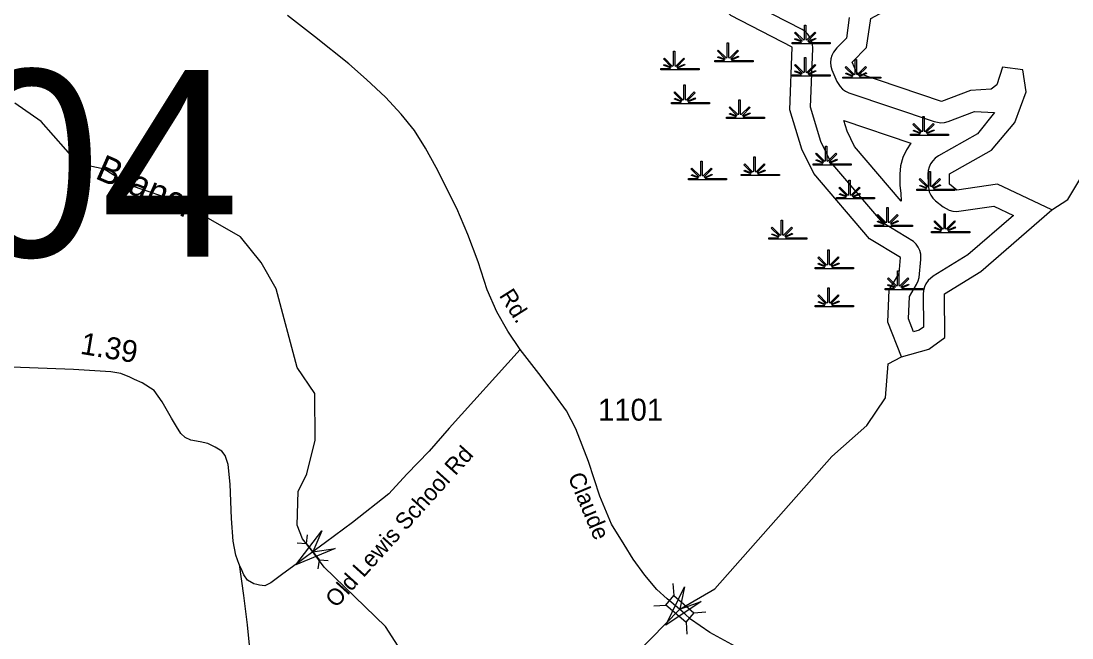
# Model space of a CAD drawing. Extents: x 2220236 to 2384410, y 720751 to 894131.
# Drawn here: x 2245544 to 2251543, y 729462 to 732986 of the extents above; entities that cross this region are included whole.
import ezdxf

# ---------------------------------------------------------------- set-up
doc = ezdxf.new("R2010")
doc.units = 0
for name, color, linetype in [('Exist Hydrographic Buffer Line', 7, 'Continuous'), ('Exist Hydrographic Creek Single Shore', 7, 'Continuous'), ('Exist Hydrographic Creek Single Shore Label', 7, 'Continuous'), ('Exist Hydrographic Lake Shore', 7, 'Continuous'), ('Exist Hydrographic Swamp CELL', 7, 'Continuous'), ('Exist Road Non-System Type 51', 7, 'Continuous'), ('Exist Road Secondary Mileage Hundredths English Label', 7, 'Continuous'), ('Exist Road Secondary Structure Pipe CELL', 7, 'Continuous'), ('Exist Road Secondary Structure Pipe Number Label', 7, 'Continuous'), ('Exist Road Secondary Structure Standard Bridge Attributed CELL', 7, 'Continuous'), ('Exist Road Secondary Structure Standard Bridge CELL', 7, 'Continuous'), ('Exist Road Secondary Type 51 Attributed', 7, 'Continuous'), ('Exist Road Secondary Type 51 Label', 7, 'Continuous'), ('Exist Road Secondary Type 51 Number Label', 7, 'Continuous')]:
    doc.layers.add(name, color=color, linetype=linetype)

msp = doc.modelspace()

# ---------------------------------------------------------------- linework, layer by layer
at = {"layer": 'Exist Hydrographic Buffer Line'}
for points in [[(2250638.5, 731210.8), (2250609.6, 731285.2), (2250614.6, 731412.9), (2250655.4, 731480.2), (2250665.6, 731501.4), (2250671.1, 731521.7), (2250680.4, 731623.7), (2250679.1, 731655), (2250673.6, 731675.3), (2250664.8, 731694.2), (2250652.9, 731711.3), (2250638.1, 731726.1), (2250463.4, 731832.3), (2250167.1, 732179.7), (2250109.9, 732296.8), (2250049.6, 732492.7), (2250063, 732829.5), (2250061.1, 732855), (2250055.6, 732875.3), (2250047, 732894.2), (2250034.9, 732911.3), (2250020.1, 732926.1), (2250002.9, 732938.1), (2249664.5, 733112.6)], [(2250271.7, 733005.9), (2250254.9, 732888.4), (2250199.7, 732833), (2250180.9, 732808.4), (2250172, 732789.5), (2250166.7, 732769.3), (2250164.9, 732748.4), (2250166.7, 732727.6), (2250172, 732707.4), (2250201, 732640.9), (2250218.8, 732611.8), (2250233.6, 732597), (2250250.8, 732585), (2250269.9, 732576.1), (2250756.4, 732411.1), (2250794.8, 732404.8), (2250815.7, 732406.6), (2250835.8, 732412), (2250986.3, 732468.3), (2251099.7, 732463.3), (2251002.9, 732340.4), (2250780.8, 732215.1), (2250762.6, 732202.5), (2250747.8, 732187.7), (2250735.9, 732170.6), (2250727.1, 732151.6), (2250721.6, 732131.4), (2250719.9, 732110.6), (2250721, 732049.4), (2250728.2, 732010.5), (2250737, 731991.5), (2250748.9, 731974.4), (2250763.6, 731959.6), (2250807.9, 731924.2), (2250842, 731905.1)], [(2250568.2, 731956.1), (2250301.8, 732268.1), (2250259.2, 732355.8), (2250240.1, 732417.2), (2250623.2, 732287.3), (2250597.3, 732250.6), (2250576.8, 732206.3), (2250564.1, 732159.2), (2250559.8, 732110.6), (2250560.8, 732046.8), (2250565.1, 732002.9), (2250568.2, 731956.1)], [(2250842, 731905.1), (2250862.1, 731899.7), (2250883, 731897.9), (2251096.4, 731928.4), (2251208, 731875.3), (2250948.6, 731649.7), (2250750.1, 731527.9), (2250721, 731502.8), (2250708.9, 731485.6), (2250700.1, 731466.7), (2250694.7, 731446.4), (2250692.9, 731425.6), (2250694.3, 731237), (2250670.1, 731219.3), (2250638.5, 731210.8)]]:
    msp.add_lwpolyline(points, dxfattribs=at)
at = {"layer": 'Exist Hydrographic Creek Single Shore'}
for points in [[(2247960.4, 729004.1), (2247623.7, 729528), (2247274, 729866.7), (2247209.1, 729954.1), (2247150.9, 730028.3), (2247119.6, 730105.7), (2247126.6, 730299.2), (2247175.6, 730399.8), (2247223.6, 730592.3), (2247221.8, 730858.1), (2247120.7, 731007.7), (2246999.7, 731456.3), (2246915.6, 731605.6), (2246797.7, 731752.3), (2246454.7, 731949.6), (2246162.7, 732047.4), (2246019.7, 732138.9), (2245869.6, 732171.5), (2245659.7, 732412), (2245508.8, 732516.8)], [(2251427.9, 731906.7), (2251518.9, 731967.1), (2251610, 732119.4), (2251749.8, 732211.7), (2251814.8, 732394), (2251938.9, 732535.8)], [(2248843.7, 729011.4), (2249057.8, 729374), (2249304.6, 729626.8), (2249504.8, 729742), (2250172.7, 730499.1), (2250371.8, 730675.4), (2250478.9, 730834), (2250493.8, 731027.1), (2250568.9, 731068.2)]]:
    msp.add_lwpolyline(points, dxfattribs=at)
at = {"layer": 'Exist Hydrographic Lake Shore'}
for points in [[(2249945.7, 732835.8), (2249594.9, 733016.8), (2249434.7, 733184.1), (2249366.9, 733349.5), (2249348.8, 733513.9)], [(2251145.9, 732722.6), (2251113.9, 732621.5), (2251080.9, 732596), (2250963.8, 732588.6), (2250797.7, 732526.4), (2250313.8, 732690.5), (2250287.8, 732750), (2250370.8, 732833.6), (2250394.8, 733000.4), (2250609.9, 733117.3), (2250650.9, 733169), (2250633.9, 733300.6), (2250541.8, 733276.2), (2250293.9, 733130.4), (2250218.9, 733122.1)], [(2250568.9, 731068.2), (2250491.8, 731266.6), (2250498.8, 731450.2), (2250555.8, 731544.1), (2250563.8, 731635.8), (2250387.8, 731741), (2250068.8, 732115), (2250000.9, 732254.1), (2249931.8, 732478.5), (2249945.7, 732835.8)], [(2251427.9, 731906.7), (2251117.8, 732054), (2250885.9, 732019.5), (2250843.9, 732053.1), (2250842.9, 732112.2), (2251083.8, 732248.3), (2251215.8, 732406.3), (2251280.9, 732582.1), (2251262.8, 732707), (2251145.9, 732722.6)], [(2250568.9, 731068.2), (2250725.8, 731110.9), (2250817.8, 731177.9), (2250815.8, 731427.2), (2251022.9, 731554.2), (2251427.9, 731906.7)]]:
    msp.add_lwpolyline(points, dxfattribs=at)
at = {"layer": 'Exist Hydrographic Swamp CELL'}
for points in [[(2249945, 732862.3), (2249997.6, 732862.4), (2249999.6, 732866), (2249961.4, 732880.8), (2249964.3, 732886), (2250002, 732870.3), (2250003.6, 732873.1), (2249959.2, 732917.7), (2249964.3, 732922.8), (2250009.6, 732877.3), (2250015.9, 732879.7), (2250015.9, 732962.8), (2250023.2, 732962.8), (2250023.1, 732879.7), (2250029.5, 732877.3), (2250074.8, 732922.8), (2250079.9, 732917.7), (2250035.5, 732873.1), (2250037.5, 732869.5), (2250078.4, 732888.1), (2250080.8, 732883.1), (2250039.8, 732865.3), (2250041.5, 732862.4), (2250162.5, 732862.3), (2250162.5, 732855.2), (2249945, 732855.2)], [(2249504.6, 732759.6), (2249557.2, 732759.7), (2249559.2, 732763.3), (2249521, 732778.1), (2249523.9, 732783.3), (2249561.6, 732767.6), (2249563.2, 732770.5), (2249518.8, 732815), (2249523.9, 732820.1), (2249569.2, 732774.6), (2249575.5, 732777), (2249575.5, 732860.1), (2249582.8, 732860.1), (2249582.7, 732777), (2249589.1, 732774.6), (2249634.4, 732820.1), (2249639.5, 732815), (2249595.1, 732770.5), (2249597.1, 732766.9), (2249638, 732785.5), (2249640.4, 732780.4), (2249599.4, 732762.6), (2249601, 732759.7), (2249722.1, 732759.6), (2249722.1, 732752.5), (2249504.6, 732752.5)], [(2249196.9, 732713.7), (2249249.5, 732713.8), (2249251.5, 732717.4), (2249213.3, 732732.2), (2249216.2, 732737.4), (2249253.9, 732721.7), (2249255.5, 732724.6), (2249211.1, 732769.1), (2249216.2, 732774.2), (2249261.5, 732728.7), (2249267.8, 732731.1), (2249267.8, 732814.2), (2249275.1, 732814.2), (2249275, 732731.1), (2249281.4, 732728.7), (2249326.7, 732774.2), (2249331.8, 732769.1), (2249287.4, 732724.6), (2249289.4, 732721), (2249330.3, 732739.6), (2249332.7, 732734.5), (2249291.7, 732716.7), (2249293.4, 732713.8), (2249414.4, 732713.7), (2249414.4, 732706.6), (2249196.9, 732706.6)], [(2249945, 732677.5), (2249997.6, 732677.6), (2249999.6, 732681.2), (2249961.4, 732696), (2249964.3, 732701.2), (2250002, 732685.5), (2250003.6, 732688.3), (2249959.2, 732732.9), (2249964.3, 732738), (2250009.6, 732692.5), (2250015.9, 732694.9), (2250015.9, 732778), (2250023.2, 732778), (2250023.1, 732694.9), (2250029.5, 732692.5), (2250074.8, 732738), (2250079.9, 732732.9), (2250035.5, 732688.3), (2250037.5, 732684.7), (2250078.4, 732703.3), (2250080.8, 732698.3), (2250039.8, 732680.5), (2250041.5, 732677.6), (2250162.5, 732677.5), (2250162.5, 732670.4), (2249945, 732670.4)], [(2250234.6, 732665.4), (2250287.2, 732665.5), (2250289.2, 732669.1), (2250251, 732683.9), (2250253.9, 732689.1), (2250291.6, 732673.4), (2250293.2, 732676.2), (2250248.8, 732720.8), (2250253.9, 732725.9), (2250299.2, 732680.4), (2250305.5, 732682.8), (2250305.5, 732765.9), (2250312.8, 732765.9), (2250312.7, 732682.8), (2250319.1, 732680.4), (2250364.4, 732725.9), (2250369.5, 732720.8), (2250325.1, 732676.2), (2250327.1, 732672.6), (2250368, 732691.3), (2250370.4, 732686.2), (2250329.4, 732668.4), (2250331.1, 732665.5), (2250452.1, 732665.4), (2250452.1, 732658.3), (2250234.6, 732658.3)], [(2249257.2, 732520.5), (2249309.8, 732520.5), (2249311.8, 732524.1), (2249273.6, 732539), (2249276.5, 732544.2), (2249314.2, 732528.4), (2249315.8, 732531.3), (2249271.4, 732575.9), (2249276.5, 732581), (2249321.8, 732535.5), (2249328.1, 732537.9), (2249328.1, 732621), (2249335.4, 732621), (2249335.4, 732537.9), (2249341.7, 732535.5), (2249387, 732581), (2249392.1, 732575.9), (2249347.7, 732531.3), (2249349.7, 732527.7), (2249390.6, 732546.3), (2249393, 732541.3), (2249352.1, 732523.5), (2249353.7, 732520.5), (2249474.7, 732520.5), (2249474.7, 732513.4), (2249257.2, 732513.4)], [(2249570.9, 732435.9), (2249623.6, 732436), (2249625.6, 732439.6), (2249587.3, 732454.4), (2249590.2, 732459.6), (2249628, 732443.9), (2249629.5, 732446.8), (2249585.1, 732491.3), (2249590.2, 732496.4), (2249635.5, 732450.9), (2249641.9, 732453.3), (2249641.9, 732536.4), (2249649.1, 732536.4), (2249649.1, 732453.3), (2249655.4, 732450.9), (2249700.7, 732496.4), (2249705.9, 732491.3), (2249661.4, 732446.8), (2249663.4, 732443.2), (2249704.3, 732461.8), (2249706.8, 732456.7), (2249665.8, 732438.9), (2249667.4, 732436), (2249788.4, 732435.9), (2249788.4, 732428.8), (2249570.9, 732428.8)], [(2250620.7, 732339.3), (2250673.3, 732339.4), (2250675.3, 732343), (2250637.1, 732357.8), (2250640, 732363), (2250677.7, 732347.3), (2250679.3, 732350.1), (2250634.9, 732394.7), (2250640, 732399.8), (2250685.3, 732354.3), (2250691.6, 732356.7), (2250691.6, 732439.8), (2250698.9, 732439.8), (2250698.9, 732356.7), (2250705.2, 732354.3), (2250750.5, 732399.8), (2250755.6, 732394.7), (2250711.2, 732350.1), (2250713.2, 732346.5), (2250754.1, 732365.1), (2250756.5, 732360.1), (2250715.6, 732342.3), (2250717.2, 732339.4), (2250838.2, 732339.3), (2250838.2, 732332.2), (2250620.7, 732332.2)], [(2250065.7, 732170.2), (2250118.3, 732170.3), (2250120.3, 732173.9), (2250082, 732188.7), (2250084.9, 732193.9), (2250122.7, 732178.2), (2250124.3, 732181), (2250079.8, 732225.6), (2250085, 732230.7), (2250130.3, 732185.2), (2250136.6, 732187.6), (2250136.6, 732270.7), (2250143.8, 732270.7), (2250143.8, 732187.6), (2250150.1, 732185.2), (2250195.5, 732230.7), (2250200.6, 732225.6), (2250156.2, 732181), (2250158.2, 732177.4), (2250199, 732196), (2250201.5, 732191), (2250160.5, 732173.2), (2250162.1, 732170.3), (2250283.2, 732170.2), (2250283.2, 732163.1), (2250065.7, 732163.1)], [(2249353.7, 732085.6), (2249406.4, 732085.7), (2249408.4, 732089.3), (2249370.1, 732104.2), (2249373, 732109.3), (2249410.8, 732093.6), (2249412.4, 732096.5), (2249367.9, 732141), (2249373.1, 732146.2), (2249418.3, 732100.7), (2249424.7, 732103.1), (2249424.7, 732186.1), (2249431.9, 732186.1), (2249431.9, 732103.1), (2249438.2, 732100.7), (2249483.5, 732146.2), (2249488.7, 732141), (2249444.2, 732096.5), (2249446.2, 732092.9), (2249487.1, 732111.5), (2249489.6, 732106.4), (2249448.6, 732088.6), (2249450.2, 732085.7), (2249571.3, 732085.6), (2249571.3, 732078.5), (2249353.7, 732078.5)], [(2249655.4, 732109.8), (2249708, 732109.9), (2249710, 732113.5), (2249671.8, 732128.3), (2249674.7, 732133.5), (2249712.4, 732117.8), (2249714, 732120.6), (2249669.6, 732165.2), (2249674.7, 732170.3), (2249720, 732124.8), (2249726.3, 732127.2), (2249726.3, 732210.3), (2249733.6, 732210.3), (2249733.6, 732127.2), (2249739.9, 732124.8), (2249785.2, 732170.3), (2249790.3, 732165.2), (2249745.9, 732120.6), (2249747.9, 732117), (2249788.8, 732135.6), (2249791.2, 732130.6), (2249750.3, 732112.8), (2249751.9, 732109.9), (2249872.9, 732109.8), (2249872.9, 732102.7), (2249655.4, 732102.7)], [(2250656.9, 732025.2), (2250709.5, 732025.3), (2250711.5, 732028.9), (2250673.3, 732043.8), (2250676.2, 732048.9), (2250713.9, 732033.2), (2250715.5, 732036.1), (2250671.1, 732080.6), (2250676.2, 732085.8), (2250721.5, 732040.3), (2250727.8, 732042.7), (2250727.8, 732125.7), (2250735.1, 732125.7), (2250735.1, 732042.7), (2250741.4, 732040.3), (2250786.7, 732085.8), (2250791.8, 732080.6), (2250747.4, 732036.1), (2250749.4, 732032.5), (2250790.3, 732051.1), (2250792.7, 732046.1), (2250751.8, 732028.2), (2250753.4, 732025.3), (2250874.4, 732025.2), (2250874.4, 732018.1), (2250656.9, 732018.1)], [(2250198.4, 731976.9), (2250251, 731977), (2250253, 731980.6), (2250214.8, 731995.4), (2250217.7, 732000.6), (2250255.4, 731984.9), (2250257, 731987.8), (2250212.6, 732032.3), (2250217.7, 732037.4), (2250263, 731992), (2250269.3, 731994.3), (2250269.3, 732077.4), (2250276.6, 732077.4), (2250276.5, 731994.3), (2250282.9, 731992), (2250328.2, 732037.4), (2250333.3, 732032.3), (2250288.9, 731987.8), (2250290.9, 731984.2), (2250331.8, 732002.8), (2250334.2, 731997.7), (2250293.2, 731979.9), (2250294.9, 731977), (2250415.9, 731976.9), (2250415.9, 731969.8), (2250198.4, 731969.8)], [(2250415.6, 731819.9), (2250468.2, 731820), (2250470.2, 731823.6), (2250432, 731838.4), (2250434.9, 731843.6), (2250472.6, 731827.9), (2250474.2, 731830.7), (2250429.8, 731875.3), (2250434.9, 731880.4), (2250480.2, 731834.9), (2250486.5, 731837.3), (2250486.5, 731920.4), (2250493.8, 731920.4), (2250493.7, 731837.3), (2250500.1, 731834.9), (2250545.4, 731880.4), (2250550.5, 731875.3), (2250506.1, 731830.7), (2250508.1, 731827.1), (2250549, 731845.7), (2250551.4, 731840.7), (2250510.4, 731822.9), (2250512.1, 731820), (2250633.1, 731819.9), (2250633.1, 731812.8), (2250415.6, 731812.8)], [(2250741.4, 731783.7), (2250794, 731783.7), (2250796, 731787.4), (2250757.8, 731802.2), (2250760.7, 731807.4), (2250798.4, 731791.6), (2250800, 731794.5), (2250755.6, 731839.1), (2250760.7, 731844.2), (2250806, 731798.7), (2250812.3, 731801.1), (2250812.3, 731884.2), (2250819.6, 731884.2), (2250819.5, 731801.1), (2250825.9, 731798.7), (2250871.2, 731844.2), (2250876.3, 731839.1), (2250831.9, 731794.5), (2250833.9, 731790.9), (2250874.8, 731809.5), (2250877.2, 731804.5), (2250836.2, 731786.7), (2250837.9, 731783.7), (2250958.9, 731783.7), (2250958.9, 731776.6), (2250741.4, 731776.6)], [(2249812.3, 731747.4), (2249864.9, 731747.5), (2249866.9, 731751.1), (2249828.7, 731766), (2249831.6, 731771.1), (2249869.3, 731755.4), (2249870.9, 731758.3), (2249826.4, 731802.8), (2249831.6, 731808), (2249876.9, 731762.5), (2249883.2, 731764.9), (2249883.2, 731847.9), (2249890.4, 731847.9), (2249890.4, 731764.9), (2249896.7, 731762.5), (2249942.1, 731808), (2249947.2, 731802.8), (2249902.8, 731758.3), (2249904.8, 731754.7), (2249945.7, 731773.3), (2249948.1, 731768.2), (2249907.1, 731750.4), (2249908.7, 731747.5), (2250029.8, 731747.4), (2250029.8, 731740.3), (2249812.3, 731740.3)], [(2250077.7, 731578.3), (2250130.4, 731578.4), (2250132.4, 731582), (2250094.1, 731596.9), (2250097, 731602), (2250134.7, 731586.3), (2250136.3, 731589.2), (2250091.9, 731633.7), (2250097, 731638.9), (2250142.3, 731593.4), (2250148.7, 731595.8), (2250148.7, 731678.8), (2250155.9, 731678.8), (2250155.9, 731595.8), (2250162.2, 731593.4), (2250207.5, 731638.9), (2250212.6, 731633.7), (2250168.2, 731589.2), (2250170.2, 731585.6), (2250211.1, 731604.2), (2250213.6, 731599.1), (2250172.6, 731581.3), (2250174.2, 731578.4), (2250295.2, 731578.3), (2250295.2, 731571.2), (2250077.7, 731571.2)], [(2250475.9, 731457.5), (2250528.5, 731457.6), (2250530.5, 731461.2), (2250492.3, 731476.1), (2250495.2, 731481.3), (2250532.9, 731465.5), (2250534.5, 731468.4), (2250490.1, 731512.9), (2250495.2, 731518.1), (2250540.5, 731472.6), (2250546.8, 731475), (2250546.8, 731558.1), (2250554.1, 731558.1), (2250554.1, 731475), (2250560.4, 731472.6), (2250605.7, 731518.1), (2250610.8, 731512.9), (2250566.4, 731468.4), (2250568.4, 731464.8), (2250609.3, 731483.4), (2250611.7, 731478.4), (2250570.8, 731460.5), (2250572.4, 731457.6), (2250693.4, 731457.5), (2250693.4, 731450.4), (2250475.9, 731450.4)], [(2250077.7, 731360.9), (2250130.4, 731361), (2250132.4, 731364.6), (2250094.1, 731379.4), (2250097, 731384.6), (2250134.7, 731368.9), (2250136.3, 731371.8), (2250091.9, 731416.3), (2250097, 731421.4), (2250142.3, 731375.9), (2250148.7, 731378.3), (2250148.7, 731461.4), (2250155.9, 731461.4), (2250155.9, 731378.3), (2250162.2, 731375.9), (2250207.5, 731421.4), (2250212.6, 731416.3), (2250168.2, 731371.8), (2250170.2, 731368.2), (2250211.1, 731386.8), (2250213.6, 731381.7), (2250172.6, 731363.9), (2250174.2, 731361), (2250295.2, 731360.9), (2250295.2, 731353.8), (2250077.7, 731353.8)]]:
    msp.add_lwpolyline(points, close=True, dxfattribs=at)
at = {"layer": 'Exist Road Non-System Type 51'}
msp.add_lwpolyline([(2246788.9, 729881.1), (2246813.6, 729704.5), (2246834.4, 729537.4), (2246847.7, 729402.5), (2246868.6, 729225.9), (2246868.6, 729148.1), (2246872.4, 729091.1), (2246872.4, 729047.4), (2246870.7, 728987.4), (2246866, 728776.5)], dxfattribs=at)
at = {"layer": 'Exist Road Secondary Structure Pipe CELL'}
for p, q in [((2247120.4, 730004.8), (2247171, 730001)), ((2247177.5, 730051.4), (2247171, 730001)), ((2247171, 730001), (2247247.3, 729907.2)), ((2247240.8, 729856.9), (2247247.3, 729907.2)), ((2247297.9, 729903.4), (2247247.3, 729907.2))]:
    msp.add_line(p, q, dxfattribs=at)
at = {"layer": 'Exist Road Secondary Structure Standard Bridge Attributed CELL'}
for points in [[(2247337.6, 729973.8), (2247112.8, 729879.5), (2247260.3, 730073.6), (2247209.1, 729954.1)], [(2249426.9, 729671), (2249224.5, 729534.9), (2249331.8, 729753.9), (2249304.6, 729626.8)]]:
    msp.add_lwpolyline(points, close=True, dxfattribs=at)
at = {"layer": 'Exist Road Secondary Structure Standard Bridge CELL'}
for p, q in [((2249264.8, 729772.7), (2249270.1, 729703.9)), ((2249155.4, 729645), (2249224.2, 729650.3)), ((2249384.6, 729605.4), (2249453.4, 729610.7)), ((2249339.7, 729553), (2249345, 729484.2))]:
    msp.add_line(p, q, dxfattribs=at)
msp.add_lwpolyline([(2249270.1, 729703.9), (2249384.9, 729605.6), (2249338.9, 729552), (2249224.2, 729650.3)], close=True, dxfattribs=at)
at = {"layer": 'Exist Road Secondary Type 51 Attributed'}
for points in [[(2248393.7, 731108.8), (2248323, 731214.2), (2248260.8, 731324.8), (2248205.6, 731450.9), (2248153.8, 731609.8), (2248095.1, 731767), (2248031.2, 731915.5), (2247912.9, 732148.7), (2247852.5, 732259.3), (2247790.4, 732361.2), (2247714.4, 732452.8), (2247624.6, 732551.2), (2247516.8, 732651.4), (2247414.9, 732741.3), (2247219.8, 732896.7), (2247065.3, 733017.6)], [(2248393.7, 731108.8), (2247988.6, 730659.8), (2247873.7, 730529), (2247746.9, 730398), (2247642.9, 730285.6), (2247436.1, 730122.3), (2247282.3, 730008.3), (2247225.5, 729965.5)], [(2249332.1, 729599.8), (2249303.4, 729625.9), (2249232.2, 729684.8), (2249173.4, 729739.8), (2249105.1, 729821.5), (2249038.7, 729912.7), (2248987.4, 729996.2), (2248915.3, 730112.1), (2248847, 730271.6), (2248782.4, 730471), (2248710.3, 730657.1), (2248657.2, 730759.6), (2248590.8, 730850.8), (2248513, 730955.2), (2248393.7, 731108.8)], [(2247225.5, 729965.5), (2247143.8, 729903.9), (2247031.8, 729822.2), (2246969.2, 729776.6), (2246935, 729759.5), (2246904.7, 729763.3), (2246889.5, 729767.1), (2246872.4, 729770.9), (2246836.3, 729791.8), (2246815.5, 729822.2), (2246800.3, 729858.3), (2246788.9, 729881.1), (2246769.9, 729934.3), (2246754.7, 730015.9), (2246745.2, 730145.1), (2246737.6, 730340.7), (2246726.3, 730452.7), (2246709.2, 730504), (2246691.2, 730528.7), (2246653.2, 730551.4), (2246611.4, 730572.3), (2246565.9, 730581.8), (2246512.8, 730591.3), (2246480.5, 730606.5), (2246455.8, 730629.3), (2246431.1, 730669.2), (2246402.7, 730716.7), (2246349.5, 730811.6), (2246304, 730876.2), (2246235.7, 730919.9), (2246192, 730938.9), (2246165.5, 730952.1), (2246113.3, 730973), (2246057.3, 730982.5), (2245844.7, 730995.8), (2244686.1, 731039.5)], [(2249643.1, 729401.8), (2249476.1, 729493), (2249366, 729568.9), (2249332.1, 729599.8)]]:
    msp.add_lwpolyline(points, dxfattribs=at)

# ---------------------------------------------------------------- texts
at = {"layer": 'Exist Hydrographic Creek Single Shore Label'}
msp.add_text('Branch', height=150, rotation=336.33489, dxfattribs=at).set_placement((2245961.1, 732089.5))
at = {"layer": 'Exist Road Secondary Mileage Hundredths English Label'}
msp.add_text('1.39', height=125, rotation=350.37387, dxfattribs=at).set_placement((2245877.4, 731085.9))
at = {"layer": 'Exist Road Secondary Structure Pipe Number Label'}
msp.add_text('P104', height=1066.27, dxfattribs=at).set_placement((2243462.1, 731640.2))
at = {"layer": 'Exist Road Secondary Type 51 Label'}
for s, rotation, p in [('Rd.', 302.32432, (2248270.3, 731418)), ('Old Lewis School Rd', 47.97808, (2247342.7, 729629.7)), ('Claude', 292.85679, (2248663.6, 730384))]:
    msp.add_text(s, height=95, rotation=rotation, dxfattribs=at).set_placement(p)
at = {"layer": 'Exist Road Secondary Type 51 Number Label'}
msp.add_text('1101', height=125, dxfattribs=at).set_placement((2248837.4, 730703.4))

doc.saveas('drawing.dxf')
